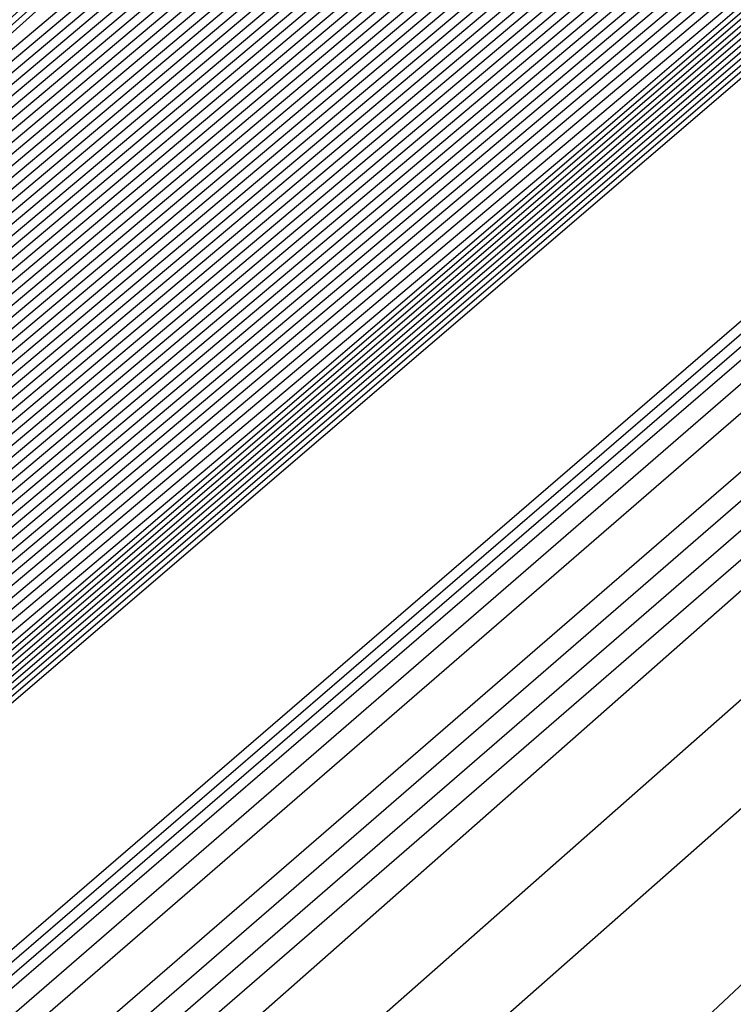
# Model space of a CAD drawing. Extents: x 3249832 to 3255657, y 13789405 to 13793316.
# Tile 694 of 1056: x 3253204.705 to 3253204.964, y 13791253.771 to 13791254.127. Entities that reach past the tile are written whole.
import ezdxf

# ---------------------------------------------------------------- set-up
doc = ezdxf.new("R2010")
doc.units = 0
doc.header["$LTSCALE"] = 100
doc.header["$MEASUREMENT"] = 0
for name, color, linetype in [('GRATIO_03231_CON', 1, 'CONTINUOUS'), ('GRATIO_0323_ICON', 1, 'CONTINUOUS'), ('TARGETS_EAST', 7, 'CONTINUOUS')]:
    doc.layers.add(name, color=color, linetype=linetype)

# ---------------------------------------------------------------- blocks, each defined once
blk = doc.blocks.new('Gratio_032316_contours')
at = {"layer": 'GRATIO_03231_CON', "color": 5, "linetype": 'Continuous', "flags": 128}
for points in [[(3253294.02117, 13791331.04278), (3253275.51252, 13791314.84857), (3253259.74641, 13791301.11971), (3253250.90118, 13791293.4869), (3253247.60749, 13791290.71421), (3253247.10911, 13791290.34906), (3253246.71171, 13791290.01217), (3253243.96878, 13791287.61762), (3253236.49572, 13791281.15281), (3253223.09361, 13791269.61112), (3253207.30623, 13791256.00981), (3253193.86302, 13791244.37213), (3253186.31196, 13791237.71784), (3253183.47503, 13791235.05279)], [(3253293.83167, 13791330.88045), (3253275.39736, 13791314.75135), (3253259.6945, 13791301.07777), (3253250.88464, 13791293.47583), (3253247.60402, 13791290.71447), (3253247.10757, 13791290.35085), (3253246.69656, 13791290.00204), (3253243.85762, 13791287.52479), (3253236.12374, 13791280.8358), (3253222.25472, 13791268.89288), (3253205.91767, 13791254.81834), (3253192.00653, 13791242.77561), (3253184.19264, 13791235.88971), (3253181.25697, 13791233.1319)], [(3253293.64218, 13791330.71812), (3253275.28219, 13791314.65413), (3253259.64258, 13791301.03582), (3253250.8681, 13791293.46475), (3253247.60055, 13791290.71473), (3253247.10604, 13791290.35265), (3253246.68141, 13791289.99191), (3253243.74646, 13791287.43197), (3253235.75176, 13791280.51879), (3253221.41583, 13791268.17464), (3253204.52912, 13791253.62687), (3253190.15004, 13791241.1791), (3253182.07332, 13791234.06158)], [(3253293.45268, 13791330.55578), (3253275.16702, 13791314.55691), (3253259.59067, 13791300.99388), (3253250.85155, 13791293.45368), (3253247.59708, 13791290.71499), (3253247.10451, 13791290.35445), (3253246.66626, 13791289.98178), (3253243.6353, 13791287.33914), (3253235.37978, 13791280.20179), (3253220.57694, 13791267.4564), (3253203.14057, 13791252.4354), (3253188.29355, 13791239.58258), (3253179.954, 13791232.23346)], [(3253308.44452, 13791343.76579), (3253293.07368, 13791330.23112), (3253274.93669, 13791314.36246), (3253259.48684, 13791300.90999), (3253250.81847, 13791293.43152), (3253247.59013, 13791290.71551), (3253247.10144, 13791290.35804), (3253246.63595, 13791289.96152), (3253243.41298, 13791287.15349), (3253234.63582, 13791279.56777), (3253218.89917, 13791266.01993), (3253200.36346, 13791250.05246), (3253184.58057, 13791236.38955), (3253175.71733, 13791228.58423), (3253172.40047, 13791225.5046), (3253171.87167, 13791224.84758), (3253171.83099, 13791224.68776), (3253171.81192, 13791224.61054), (3253171.80631, 13791224.57903), (3253171.80709, 13791224.56196), (3253171.81141, 13791224.55077), (3253171.8175, 13791224.5425)], [(3253308.192, 13791343.54795), (3253292.88418, 13791330.06879), (3253274.82152, 13791314.26524), (3253259.43492, 13791300.86805), (3253250.80192, 13791293.42045), (3253247.58666, 13791290.71576), (3253247.09991, 13791290.35984), (3253246.63023, 13791289.95949), (3253243.37731, 13791287.12548), (3253234.5186, 13791279.46953), (3253219.10173, 13791266.20888), (3253203.65505, 13791252.98282), (3253196.57706, 13791247.03615)], [(3253307.93948, 13791343.33011), (3253292.69468, 13791329.90645), (3253274.70635, 13791314.16802), (3253259.38301, 13791300.82611), (3253250.78538, 13791293.40937), (3253247.58319, 13791290.71602), (3253247.09838, 13791290.36164), (3253246.63006, 13791289.96223), (3253243.38596, 13791287.13554), (3253234.55099, 13791279.49977), (3253219.17525, 13791266.27429), (3253203.76972, 13791253.08339), (3253196.71057, 13791247.15255)], [(3253307.68696, 13791343.11228), (3253292.50518, 13791329.74412), (3253274.59119, 13791314.0708), (3253259.33109, 13791300.78416), (3253250.76884, 13791293.3983), (3253247.57972, 13791290.71628), (3253247.09685, 13791290.36343), (3253246.62988, 13791289.96496), (3253243.39462, 13791287.1456), (3253234.58339, 13791279.53), (3253219.24877, 13791266.33971), (3253203.88439, 13791253.18397), (3253196.84408, 13791247.26894)], [(3253307.18192, 13791342.67661), (3253292.12619, 13791329.41946), (3253274.36086, 13791313.87636), (3253259.22726, 13791300.70028), (3253250.73575, 13791293.37615), (3253247.57277, 13791290.7168), (3253247.09378, 13791290.36703), (3253246.62953, 13791289.97042), (3253243.41193, 13791287.16573), (3253234.64818, 13791279.59048), (3253219.39582, 13791266.47055), (3253204.11372, 13791253.38512), (3253197.11109, 13791247.50173)], [(3253306.9294, 13791342.45877), (3253291.93669, 13791329.25712), (3253274.24569, 13791313.77914), (3253259.17535, 13791300.65833), (3253250.71921, 13791293.36507), (3253247.5693, 13791290.71706), (3253247.09225, 13791290.36882), (3253246.62935, 13791289.97315), (3253243.42058, 13791287.17579), (3253234.68057, 13791279.62072), (3253219.46933, 13791266.53596), (3253204.22838, 13791253.4857), (3253197.2446, 13791247.61813)], [(3253306.67688, 13791342.24094), (3253291.74719, 13791329.09479), (3253274.13052, 13791313.68192), (3253259.12343, 13791300.61639), (3253250.70267, 13791293.354), (3253247.56583, 13791290.71731), (3253247.09072, 13791290.37062), (3253246.62918, 13791289.97588), (3253243.42924, 13791287.18585), (3253234.71297, 13791279.65096), (3253219.54285, 13791266.60138), (3253204.34305, 13791253.58627), (3253197.37811, 13791247.73453)], [(3253306.42436, 13791342.0231), (3253291.55769, 13791328.93246), (3253274.01535, 13791313.58469), (3253259.07151, 13791300.57445), (3253250.68613, 13791293.34292), (3253247.56236, 13791290.71757), (3253247.08919, 13791290.37242), (3253246.629, 13791289.97862), (3253243.43789, 13791287.19591), (3253234.74536, 13791279.68119), (3253219.61637, 13791266.6668), (3253204.45771, 13791253.68685), (3253197.51162, 13791247.85092)], [(3253305.91932, 13791341.58743), (3253291.17869, 13791328.60779), (3253273.78502, 13791313.39025), (3253258.96768, 13791300.49056), (3253250.65304, 13791293.32077), (3253247.55541, 13791290.71809), (3253247.08612, 13791290.37601), (3253246.62865, 13791289.98408), (3253243.4552, 13791287.21604), (3253234.81015, 13791279.74167), (3253219.76341, 13791266.79763), (3253204.68704, 13791253.888), (3253197.77863, 13791248.08372)], [(3253305.6668, 13791341.36959), (3253290.98919, 13791328.44546), (3253273.66985, 13791313.29303), (3253258.91577, 13791300.44861), (3253250.6365, 13791293.30969), (3253247.55194, 13791290.71835), (3253247.08459, 13791290.37781), (3253246.62848, 13791289.98681), (3253243.46386, 13791287.2261), (3253234.84255, 13791279.77191), (3253219.83693, 13791266.86305), (3253204.80171, 13791253.98858), (3253197.91214, 13791248.20012)], [(3253305.41428, 13791341.15176), (3253290.79969, 13791328.28313), (3253273.55469, 13791313.19581), (3253258.86385, 13791300.40667), (3253250.61995, 13791293.29862), (3253247.54847, 13791290.71861), (3253247.08306, 13791290.3796), (3253246.6283, 13791289.98954), (3253243.47251, 13791287.23616), (3253234.87494, 13791279.80214), (3253219.91045, 13791266.92847), (3253204.91637, 13791254.08915), (3253198.04565, 13791248.31651)], [(3253305.16176, 13791340.93392), (3253290.6102, 13791328.1208), (3253273.43952, 13791313.09859), (3253258.81194, 13791300.36473), (3253250.60341, 13791293.28754), (3253247.545, 13791290.71886), (3253247.08152, 13791290.3814), (3253246.62812, 13791289.99227), (3253243.48117, 13791287.24622), (3253234.90734, 13791279.83238), (3253219.98397, 13791266.99388), (3253205.03104, 13791254.18973), (3253198.17916, 13791248.43291)], [(3253304.65672, 13791340.49825), (3253290.2312, 13791327.79613), (3253273.20919, 13791312.90414), (3253258.70811, 13791300.28084), (3253250.57033, 13791293.26539), (3253247.53805, 13791290.71938), (3253247.07846, 13791290.385), (3253246.62777, 13791289.99774), (3253243.49848, 13791287.26634), (3253234.97213, 13791279.89286), (3253220.13101, 13791267.12472), (3253205.26037, 13791254.39088), (3253198.44617, 13791248.6657)], [(3253304.4042, 13791340.28041), (3253290.0417, 13791327.6338), (3253273.09402, 13791312.80692), (3253258.65619, 13791300.2389), (3253250.55378, 13791293.25432), (3253247.53458, 13791290.71964), (3253247.07693, 13791290.38679), (3253246.6276, 13791290.00047), (3253243.50713, 13791287.2764), (3253235.00453, 13791279.9231), (3253220.20453, 13791267.19013), (3253205.37503, 13791254.49146), (3253198.57968, 13791248.7821)], [(3253304.15168, 13791340.06258), (3253289.8522, 13791327.47147), (3253272.97886, 13791312.7097), (3253258.60428, 13791300.19695), (3253250.53724, 13791293.24324), (3253247.53111, 13791290.7199), (3253247.07539, 13791290.38859), (3253246.62742, 13791290.0032), (3253243.51579, 13791287.28647), (3253235.03692, 13791279.95333), (3253220.27805, 13791267.25555), (3253205.4897, 13791254.59203), (3253198.71319, 13791248.8985)], [(3253303.89916, 13791339.84474), (3253289.6627, 13791327.30914), (3253272.86369, 13791312.61248), (3253258.55236, 13791300.15501), (3253250.5207, 13791293.23216), (3253247.52764, 13791290.72015), (3253247.07386, 13791290.39039), (3253246.62724, 13791290.00593), (3253243.52444, 13791287.29653), (3253235.06932, 13791279.98357), (3253220.35157, 13791267.32097), (3253205.60436, 13791254.69261), (3253198.8467, 13791249.01489)], [(3253303.39412, 13791339.40907), (3253289.2837, 13791326.98447), (3253272.63335, 13791312.41804), (3253258.44853, 13791300.07112), (3253250.48761, 13791293.21001), (3253247.52069, 13791290.72067), (3253247.0708, 13791290.39398), (3253246.62689, 13791290.0114), (3253243.54175, 13791287.31665), (3253235.13411, 13791280.04405), (3253220.49861, 13791267.4518), (3253205.83369, 13791254.89376), (3253199.11371, 13791249.24769)], [(3253303.1416, 13791339.19123), (3253289.09421, 13791326.82214), (3253272.51819, 13791312.32081), (3253258.39661, 13791300.02918), (3253250.47107, 13791293.19894), (3253247.51722, 13791290.72093), (3253247.06927, 13791290.39578), (3253246.62672, 13791290.01413), (3253243.55041, 13791287.32671), (3253235.1665, 13791280.07429), (3253220.57213, 13791267.51722), (3253205.94836, 13791254.99434), (3253199.24722, 13791249.36409)], [(3253302.88908, 13791338.9734), (3253288.90471, 13791326.65981), (3253272.40302, 13791312.22359), (3253258.3447, 13791299.98724), (3253250.45453, 13791293.18786), (3253247.51375, 13791290.72119), (3253247.06773, 13791290.39757), (3253246.62654, 13791290.01686), (3253243.55907, 13791287.33677), (3253235.1989, 13791280.10452), (3253220.64565, 13791267.58263), (3253206.06302, 13791255.09491), (3253199.38073, 13791249.48048)], [(3253302.63656, 13791338.75556), (3253288.71521, 13791326.49747), (3253272.28786, 13791312.12637), (3253258.29278, 13791299.94529), (3253250.43798, 13791293.17679), (3253247.51028, 13791290.72145), (3253247.0662, 13791290.39937), (3253246.62637, 13791290.01959), (3253243.56772, 13791287.34683), (3253235.23129, 13791280.13476), (3253220.71917, 13791267.64805), (3253206.17769, 13791255.19549), (3253199.51423, 13791249.59688)], [(3253302.13153, 13791338.31989), (3253288.33621, 13791326.17281), (3253272.05752, 13791311.93193), (3253258.18895, 13791299.8614), (3253250.4049, 13791293.15464), (3253247.50334, 13791290.72196), (3253247.06314, 13791290.40297), (3253246.62601, 13791290.02505), (3253243.58503, 13791287.36696), (3253235.29608, 13791280.19524), (3253220.86621, 13791267.77889), (3253206.40702, 13791255.39664), (3253199.78125, 13791249.82967)], [(3253301.879, 13791338.10206), (3253288.14671, 13791326.01048), (3253271.94236, 13791311.83471), (3253258.13704, 13791299.81946), (3253250.38836, 13791293.14356), (3253247.49986, 13791290.72222), (3253247.0616, 13791290.40476), (3253246.62584, 13791290.02779), (3253243.59369, 13791287.37702), (3253235.32848, 13791280.22547), (3253220.93973, 13791267.8443), (3253206.52168, 13791255.49722), (3253199.91476, 13791249.94607)], [(3253301.62648, 13791337.88422), (3253287.95721, 13791325.84815), (3253271.82719, 13791311.73748), (3253258.08512, 13791299.77752), (3253250.37181, 13791293.13248), (3253247.49639, 13791290.72248), (3253247.06007, 13791290.40656), (3253246.62566, 13791290.03052), (3253243.60234, 13791287.38708), (3253235.36087, 13791280.25571), (3253221.01325, 13791267.90972), (3253206.63635, 13791255.59779), (3253200.04827, 13791250.06247)], [(3253301.37397, 13791337.66638), (3253287.76771, 13791325.68581), (3253271.71202, 13791311.64027), (3253258.03321, 13791299.73557), (3253250.35527, 13791293.12141), (3253247.49292, 13791290.72274), (3253247.05854, 13791290.40836), (3253246.62549, 13791290.03325), (3253243.611, 13791287.39714), (3253235.39327, 13791280.28595), (3253221.08677, 13791267.97514), (3253206.75101, 13791255.69837), (3253200.18178, 13791250.17887)], [(3253300.86893, 13791337.23071), (3253287.38872, 13791325.36115), (3253271.48169, 13791311.44582), (3253257.92938, 13791299.65169), (3253250.32219, 13791293.09926), (3253247.48598, 13791290.72325), (3253247.05547, 13791290.41195), (3253246.62514, 13791290.03871), (3253243.62831, 13791287.41727), (3253235.45806, 13791280.34643), (3253221.23381, 13791268.10597), (3253206.98034, 13791255.89952), (3253200.44879, 13791250.41166)], [(3253300.61641, 13791337.01288), (3253287.19922, 13791325.19882), (3253271.36652, 13791311.3486), (3253257.87746, 13791299.60974), (3253250.30564, 13791293.08818), (3253247.4825, 13791290.72351), (3253247.05394, 13791290.41375), (3253246.62496, 13791290.04144), (3253243.63696, 13791287.42733), (3253235.49045, 13791280.37666), (3253221.30733, 13791268.17139), (3253207.09501, 13791256.0001), (3253200.5823, 13791250.52806)], [(3253300.36389, 13791336.79504), (3253287.00972, 13791325.03648), (3253271.25136, 13791311.25138), (3253257.82555, 13791299.5678), (3253250.2891, 13791293.07711), (3253247.47903, 13791290.72377), (3253247.05241, 13791290.41554), (3253246.62478, 13791290.04418), (3253243.64562, 13791287.43739), (3253235.52285, 13791280.4069), (3253221.38085, 13791268.2368), (3253207.20967, 13791256.10068), (3253200.71581, 13791250.64445)], [(3253300.11137, 13791336.57721), (3253286.82022, 13791324.87415), (3253271.13619, 13791311.15416), (3253257.77363, 13791299.52586), (3253250.27256, 13791293.06603), (3253247.47556, 13791290.72403), (3253247.05088, 13791290.41734), (3253246.62461, 13791290.04691), (3253243.65427, 13791287.44745), (3253235.55525, 13791280.43714), (3253221.45437, 13791268.30222), (3253207.32434, 13791256.20125), (3253200.84931, 13791250.76085)], [(3253299.60633, 13791336.14153), (3253286.44122, 13791324.54949), (3253270.90586, 13791310.95971), (3253257.6698, 13791299.44197), (3253250.23947, 13791293.04388), (3253247.46862, 13791290.72454), (3253247.04781, 13791290.42093), (3253246.62426, 13791290.05237), (3253243.67158, 13791287.46757), (3253235.62004, 13791280.49761), (3253221.60141, 13791268.43306), (3253207.55367, 13791256.4024), (3253201.11633, 13791250.99364)], [(3253299.35381, 13791335.9237), (3253286.25172, 13791324.38716), (3253270.79069, 13791310.86249), (3253257.61789, 13791299.40003), (3253250.22293, 13791293.0328), (3253247.46514, 13791290.7248), (3253247.04628, 13791290.42273), (3253246.62408, 13791290.0551), (3253243.68024, 13791287.47763), (3253235.65243, 13791280.52785), (3253221.67493, 13791268.49847), (3253207.66834, 13791256.50298), (3253201.24984, 13791251.11004)], [(3253299.10129, 13791335.70586), (3253286.06223, 13791324.22482), (3253270.67552, 13791310.76527), (3253257.56597, 13791299.35808), (3253250.20639, 13791293.02173), (3253247.46167, 13791290.72506), (3253247.04475, 13791290.42453), (3253246.62391, 13791290.05783), (3253243.68889, 13791287.4877), (3253235.68483, 13791280.55809), (3253221.74845, 13791268.56389), (3253207.783, 13791256.60355), (3253201.38335, 13791251.22644)], [(3253298.84877, 13791335.48803), (3253285.87273, 13791324.06249), (3253270.56035, 13791310.66805), (3253257.51405, 13791299.31614), (3253250.18984, 13791293.01065), (3253247.4582, 13791290.72532), (3253247.04322, 13791290.42633), (3253246.62373, 13791290.06056), (3253243.69755, 13791287.49776), (3253235.71722, 13791280.58833), (3253221.82197, 13791268.62931), (3253207.89767, 13791256.70413), (3253201.51686, 13791251.34284)], [(3253298.34373, 13791335.05235), (3253285.49373, 13791323.73782), (3253270.33006, 13791310.47357), (3253257.41034, 13791299.23211), (3253250.15702, 13791292.9882), (3253247.45165, 13791290.72536), (3253247.04061, 13791290.42937), (3253246.62378, 13791290.06555), (3253243.71512, 13791287.51757), (3253235.78213, 13791280.64867), (3253221.96904, 13791268.7601), (3253208.127, 13791256.90528), (3253201.78387, 13791251.57563)], [(3253298.09121, 13791334.83452), (3253285.30424, 13791323.57548), (3253270.21493, 13791310.37629), (3253257.35856, 13791299.19), (3253250.14077, 13791292.97675), (3253247.44864, 13791290.72505), (3253247.03961, 13791290.4305), (3253246.62406, 13791290.06771), (3253243.72406, 13791287.52727), (3253235.81466, 13791280.67874), (3253222.0426, 13791268.82547), (3253208.24167, 13791257.00585), (3253201.91738, 13791251.69203)], [(3253297.83869, 13791334.61668), (3253285.11475, 13791323.41314), (3253270.09981, 13791310.27902), (3253257.30679, 13791299.14788), (3253250.12455, 13791292.96527), (3253247.44567, 13791290.72468), (3253247.03867, 13791290.43158), (3253246.62439, 13791290.06982), (3253243.73305, 13791287.53693), (3253235.8472, 13791280.70879), (3253222.11616, 13791268.89083), (3253208.35634, 13791257.10642), (3253202.05089, 13791251.80842)], [(3253222.18973, 13791268.9562), (3253208.47101, 13791257.20698), (3253202.18439, 13791251.92482), (3253202.18439, 13791251.92482), (3253208.30778, 13791257.39414), (3253221.8874, 13791269.30278)], [(3253222.33685, 13791269.08692), (3253208.70035, 13791257.40813), (3253202.45141, 13791252.15761), (3253202.45141, 13791252.15761), (3253208.5381, 13791257.59416), (3253222.03635, 13791269.43142)], [(3253222.41042, 13791269.15229), (3253208.81502, 13791257.50869), (3253202.58492, 13791252.27401), (3253202.58492, 13791252.27401), (3253208.65326, 13791257.69417), (3253222.11082, 13791269.49575)], [(3253222.48398, 13791269.21765), (3253208.92969, 13791257.60926), (3253202.71843, 13791252.39041), (3253202.71843, 13791252.39041), (3253208.76842, 13791257.79418), (3253222.18529, 13791269.56007)], [(3253222.55754, 13791269.28301), (3253209.04436, 13791257.70983), (3253202.85194, 13791252.50681), (3253202.85193, 13791252.50681), (3253208.88358, 13791257.89419), (3253222.25977, 13791269.62439)], [(3253222.70467, 13791269.41374), (3253209.2737, 13791257.91097), (3253203.11895, 13791252.7396), (3253203.11895, 13791252.7396), (3253209.1139, 13791258.0942), (3253222.40871, 13791269.75304)], [(3253222.77823, 13791269.4791), (3253209.38837, 13791258.01154), (3253203.25246, 13791252.856), (3253203.25246, 13791252.856), (3253209.22906, 13791258.19421), (3253222.48319, 13791269.81736)], [(3253222.8518, 13791269.54447), (3253209.50304, 13791258.11211), (3253203.38597, 13791252.97239), (3253203.38597, 13791252.97239), (3253209.34422, 13791258.29422), (3253222.55766, 13791269.88168)], [(3253222.92536, 13791269.60983), (3253209.61771, 13791258.21268), (3253203.51947, 13791253.08879), (3253203.51947, 13791253.08879), (3253209.45938, 13791258.39423), (3253222.63214, 13791269.946)], [(3253294.55593, 13791331.78482), (3253282.65133, 13791321.30274), (3253268.6032, 13791309.01445), (3253256.6338, 13791298.60027), (3253249.91373, 13791292.81609), (3253247.40711, 13791290.71997), (3253247.02638, 13791290.44557), (3253246.62867, 13791290.09727), (3253243.8498, 13791287.66252), (3253236.27025, 13791281.09954), (3253223.07249, 13791269.74056), (3253209.84706, 13791258.41382), (3253203.78649, 13791253.32159), (3253203.78649, 13791253.32159), (3253209.68971, 13791258.59423), (3253222.78114, 13791270.07458), (3253235.89161, 13791281.53353), (3253243.79641, 13791288.43297), (3253249.04881, 13791292.99861), (3253256.14655, 13791299.14707), (3253268.13516, 13791309.52901), (3253282.25127, 13791321.73092), (3253294.2793, 13791332.07331)], [(3253294.30341, 13791331.56698), (3253282.46184, 13791321.1404), (3253268.48808, 13791308.91717), (3253256.58203, 13791298.55815), (3253249.89752, 13791292.80461), (3253247.40414, 13791290.71961), (3253247.02543, 13791290.44664), (3253246.629, 13791290.09938), (3253243.85878, 13791287.67218), (3253236.30279, 13791281.1296), (3253223.14605, 13791269.80592), (3253209.96173, 13791258.51439), (3253203.92, 13791253.43798), (3253203.92, 13791253.43798), (3253209.80487, 13791258.69424), (3253222.85565, 13791270.13885), (3253235.92547, 13791281.56208), (3253243.80512, 13791288.43921), (3253249.03601, 13791292.98573), (3253256.09723, 13791299.1022), (3253268.02248, 13791309.42905), (3253282.06389, 13791321.56632), (3253294.02824, 13791331.85395)], [(3253294.05089, 13791331.34915), (3253282.27235, 13791320.97806), (3253268.37296, 13791308.8199), (3253256.53026, 13791298.51602), (3253249.8813, 13791292.79314), (3253247.40117, 13791290.71925), (3253247.02448, 13791290.44772), (3253246.62933, 13791290.10149), (3253243.86776, 13791287.68184), (3253236.33533, 13791281.15966), (3253223.21961, 13791269.87129), (3253210.0764, 13791258.61496), (3253204.05351, 13791253.55438), (3253204.05351, 13791253.55438), (3253209.92004, 13791258.79424), (3253222.93017, 13791270.20313), (3253235.95934, 13791281.59062), (3253243.81382, 13791288.44544), (3253249.02321, 13791292.97286), (3253256.04791, 13791299.05733), (3253267.90979, 13791309.32909), (3253281.87651, 13791321.40172), (3253293.77719, 13791331.63458)], [(3253293.79837, 13791331.13131), (3253282.08285, 13791320.81572), (3253268.25784, 13791308.72262), (3253256.47849, 13791298.4739), (3253249.86508, 13791292.78166), (3253247.39821, 13791290.71889), (3253247.02354, 13791290.4488), (3253246.62966, 13791290.1036), (3253243.87675, 13791287.6915), (3253236.36787, 13791281.18972), (3253223.29318, 13791269.93665), (3253210.19107, 13791258.71553), (3253204.18702, 13791253.67078), (3253204.18701, 13791253.67078), (3253210.0352, 13791258.89424), (3253223.00468, 13791270.26741), (3253235.9932, 13791281.61917), (3253243.82253, 13791288.45167), (3253249.01041, 13791292.95999), (3253255.9986, 13791299.01245), (3253267.79711, 13791309.22914), (3253281.68913, 13791321.23712), (3253293.52613, 13791331.41522)], [(3253281.70387, 13791320.49104), (3253268.02759, 13791308.52807), (3253256.37495, 13791298.38965), (3253249.83265, 13791292.75871), (3253247.39227, 13791290.71816), (3253247.02165, 13791290.45095), (3253246.63032, 13791290.10782), (3253243.89471, 13791287.71083), (3253236.43295, 13791281.24983), (3253223.4403, 13791270.06738), (3253210.42041, 13791258.91666), (3253204.45403, 13791253.90357), (3253204.45403, 13791253.90357), (3253210.2655, 13791259.09429), (3253223.15342, 13791270.39627), (3253236.05998, 13791281.67732), (3253243.49467, 13791288.16911), (3253246.23629, 13791290.55891), (3253246.63094, 13791290.89792), (3253246.97688, 13791291.19282), (3253249.38096, 13791293.27243), (3253255.90221, 13791298.92109), (3253267.57241, 13791309.02875), (3253281.31446, 13791320.90786)], [(3253281.51437, 13791320.3287), (3253267.91246, 13791308.4308), (3253256.32319, 13791298.34753), (3253249.81643, 13791292.74723), (3253247.38931, 13791290.7178), (3253247.0207, 13791290.45203), (3253246.63065, 13791290.10993), (3253243.90369, 13791287.72049), (3253236.4655, 13791281.27989), (3253223.51387, 13791270.13274), (3253210.53508, 13791259.01723), (3253204.58754, 13791254.01997), (3253204.58754, 13791254.01997), (3253210.38066, 13791259.1943), (3253223.22789, 13791270.4606), (3253236.0937, 13791281.70603), (3253243.50493, 13791288.17732), (3253246.23793, 13791290.55953), (3253246.63143, 13791290.89735), (3253246.97568, 13791291.19044), (3253249.36691, 13791293.25849), (3253255.85289, 13791298.87622), (3253267.45972, 13791308.92879), (3253281.12708, 13791320.74326)]]:
    blk.add_lwpolyline(points, dxfattribs=at)
at = {"layer": 'GRATIO_03231_CON', "color": 1, "linetype": 'Continuous', "flags": 128}
for points in [[(3253305.67252, 13791341.15943), (3253291.44112, 13791328.73289), (3253274.09304, 13791313.59512), (3253259.13586, 13791300.57928), (3253250.7226, 13791293.32407), (3253247.58798, 13791290.69058), (3253247.11217, 13791290.34546), (3253246.74202, 13791290.03243), (3253244.1911, 13791287.80327), (3253237.23968, 13791281.78682), (3253224.77139, 13791271.04759), (3253210.08333, 13791258.39275), (3253197.57601, 13791247.56516)], [(3253301.48161, 13791337.48281), (3253288.76214, 13791326.38505), (3253272.61894, 13791312.30302), (3253258.50087, 13791300.02092), (3253250.53561, 13791293.15728), (3253247.56601, 13791290.66808), (3253247.1137, 13791290.34367), (3253246.75717, 13791290.04256), (3253244.30226, 13791287.8961), (3253237.61166, 13791282.10383), (3253225.61027, 13791271.76582), (3253211.47189, 13791259.58422), (3253199.4325, 13791249.16167)], [(3253297.2907, 13791333.80618), (3253286.08317, 13791324.03722), (3253271.14483, 13791311.01092), (3253257.86588, 13791299.46255), (3253250.34863, 13791292.99048), (3253247.54404, 13791290.64559), (3253247.11524, 13791290.34187), (3253246.77232, 13791290.05269), (3253244.41342, 13791287.98892), (3253237.98364, 13791282.42084), (3253226.44916, 13791272.48406), (3253212.86044, 13791260.77569), (3253201.28899, 13791250.75819)], [(3253283.4042, 13791321.68939), (3253269.67074, 13791309.71882), (3253257.23089, 13791298.90419), (3253250.16164, 13791292.82369), (3253247.52207, 13791290.6231), (3253247.11677, 13791290.34007), (3253246.78748, 13791290.06281), (3253244.52458, 13791288.08175), (3253238.35562, 13791282.73785), (3253227.28805, 13791273.2023), (3253214.24899, 13791261.96716), (3253203.14548, 13791252.3547), (3253196.90856, 13791246.85849)], [(3253284.71798, 13791322.7763), (3253278.04625, 13791316.99372), (3253266.72253, 13791307.13463), (3253255.9609, 13791297.78746), (3253249.78767, 13791292.4901), (3253247.47813, 13791290.57812), (3253247.11983, 13791290.33648), (3253246.81778, 13791290.08307), (3253244.7469, 13791288.2674), (3253239.09958, 13791283.37186), (3253228.96583, 13791274.63877), (3253217.0261, 13791264.3501), (3253206.85846, 13791255.54773), (3253201.14719, 13791250.51475)], [(3253265.24844, 13791305.84253), (3253255.32591, 13791297.2291), (3253249.60069, 13791292.32331), (3253247.45616, 13791290.55562), (3253247.12136, 13791290.33468), (3253246.83293, 13791290.0932), (3253244.85806, 13791288.36023), (3253239.47156, 13791283.68887), (3253229.80472, 13791275.35701), (3253218.41465, 13791265.54157), (3253208.71495, 13791257.14425), (3253203.26651, 13791252.34288), (3253201.21954, 13791250.41992)], [(3253219.80321, 13791266.73304), (3253210.57144, 13791258.74076), (3253205.38583, 13791254.17101), (3253203.4376, 13791252.34081), (3253203.10639, 13791251.87832), (3253203.04337, 13791251.64335), (3253202.98577, 13791251.42247), (3253202.94238, 13791251.23391), (3253203.08126, 13791251.23357), (3253204.20773, 13791252.12802), (3253207.28638, 13791254.76146), (3253212.79514, 13791259.54974), (3253219.26508, 13791265.19521)]]:
    blk.add_lwpolyline(points, dxfattribs=at)
at = {"layer": 'GRATIO_0323_ICON', "color": 7, "linetype": 'Continuous', "flags": 128}
for points in [[(3253293.26318, 13791330.39345), (3253275.05185, 13791314.45969), (3253259.53875, 13791300.95194), (3253250.83501, 13791293.4426), (3253247.59361, 13791290.71525), (3253247.10298, 13791290.35624), (3253246.6511, 13791289.97165), (3253243.52414, 13791287.24631), (3253235.0078, 13791279.88478), (3253219.73806, 13791266.73817), (3253201.75202, 13791251.24392), (3253186.43706, 13791237.98607), (3253177.83468, 13791230.40533)], [(3253307.43444, 13791342.89444), (3253292.31568, 13791329.58179), (3253274.47602, 13791313.97358), (3253259.27918, 13791300.74222), (3253250.7523, 13791293.38722), (3253247.57625, 13791290.71654), (3253247.09531, 13791290.36523), (3253246.62971, 13791289.96769), (3253243.40327, 13791287.15567), (3253234.61578, 13791279.56024), (3253219.3223, 13791266.40513), (3253203.99905, 13791253.28454), (3253196.97759, 13791247.38534)], [(3253306.17184, 13791341.80526), (3253291.36819, 13791328.77013), (3253273.90019, 13791313.48747), (3253259.0196, 13791300.5325), (3253250.66958, 13791293.33184), (3253247.55889, 13791290.71783), (3253247.08765, 13791290.37421), (3253246.62883, 13791289.98135), (3253243.44655, 13791287.20597), (3253234.77776, 13791279.71143), (3253219.68989, 13791266.73221), (3253204.57238, 13791253.78743), (3253197.64512, 13791247.96732)], [(3253304.90924, 13791340.71608), (3253290.4207, 13791327.95847), (3253273.32436, 13791313.00136), (3253258.76002, 13791300.32278), (3253250.58687, 13791293.27647), (3253247.54153, 13791290.71912), (3253247.07999, 13791290.3832), (3253246.62795, 13791289.99501), (3253243.48982, 13791287.25628), (3253234.93973, 13791279.86262), (3253220.05749, 13791267.0593), (3253205.1457, 13791254.2903), (3253198.31267, 13791248.54931)], [(3253303.64664, 13791339.62691), (3253289.4732, 13791327.1468), (3253272.74852, 13791312.51526), (3253258.50045, 13791300.11307), (3253250.50416, 13791293.22109), (3253247.52417, 13791290.72041), (3253247.07233, 13791290.39218), (3253246.62707, 13791290.00866), (3253243.5331, 13791287.30659), (3253235.10171, 13791280.01381), (3253220.42509, 13791267.38638), (3253205.71903, 13791254.79319), (3253198.9802, 13791249.13129)], [(3253302.38404, 13791338.53773), (3253288.52571, 13791326.33514), (3253272.17269, 13791312.02915), (3253258.24087, 13791299.90335), (3253250.42144, 13791293.16571), (3253247.50681, 13791290.7217), (3253247.06467, 13791290.40117), (3253246.62619, 13791290.02232), (3253243.57638, 13791287.3569), (3253235.26369, 13791280.165), (3253220.79269, 13791267.71347), (3253206.29235, 13791255.29606), (3253199.64775, 13791249.71328)], [(3253301.12145, 13791337.44855), (3253287.57822, 13791325.52348), (3253271.59685, 13791311.54304), (3253257.98129, 13791299.69363), (3253250.33873, 13791293.11033), (3253247.48945, 13791290.723), (3253247.05701, 13791290.41015), (3253246.62531, 13791290.03598), (3253243.61965, 13791287.4072), (3253235.42566, 13791280.31619), (3253221.16029, 13791268.04055), (3253206.86568, 13791255.79895), (3253200.31528, 13791250.29526)], [(3253299.85885, 13791336.35937), (3253286.63072, 13791324.71182), (3253271.02102, 13791311.05694), (3253257.72172, 13791299.48391), (3253250.25601, 13791293.05496), (3253247.47209, 13791290.72429), (3253247.04935, 13791290.41914), (3253246.62443, 13791290.04964), (3253243.66293, 13791287.45751), (3253235.58764, 13791280.46738), (3253221.52789, 13791268.36764), (3253207.439, 13791256.30182), (3253200.98282, 13791250.87725)], [(3253298.59625, 13791335.27019), (3253285.68323, 13791323.90016), (3253270.44519, 13791310.57083), (3253257.46214, 13791299.2742), (3253250.1733, 13791292.99958), (3253247.45473, 13791290.72558), (3253247.04168, 13791290.42812), (3253246.62355, 13791290.0633), (3253243.7062, 13791287.50782), (3253235.74962, 13791280.61857), (3253221.89549, 13791268.69472), (3253208.01233, 13791256.80471), (3253201.65036, 13791251.45923)], [(3253222.26329, 13791269.02156), (3253208.58568, 13791257.30755), (3253202.3179, 13791252.04122), (3253202.3179, 13791252.04122), (3253208.42294, 13791257.49415), (3253221.96187, 13791269.36711)], [(3253222.63111, 13791269.34838), (3253209.15903, 13791257.8104), (3253202.98544, 13791252.6232), (3253202.98544, 13791252.6232), (3253208.99874, 13791257.99419), (3253222.33424, 13791269.68871)], [(3253294.80845, 13791332.00265), (3253282.84083, 13791321.46507), (3253268.71833, 13791309.11172), (3253256.68557, 13791298.6424), (3253249.92995, 13791292.82756), (3253247.41007, 13791290.72034), (3253247.02732, 13791290.44449), (3253246.62834, 13791290.09516), (3253243.84082, 13791287.65286), (3253236.2377, 13791281.06949), (3253222.99892, 13791269.67519), (3253209.73238, 13791258.31325), (3253203.65298, 13791253.20519), (3253203.65298, 13791253.20519), (3253209.57454, 13791258.49423), (3253222.70663, 13791270.0103), (3253235.85774, 13791281.50498), (3253243.7877, 13791288.42674), (3253249.0616, 13791293.01148), (3253256.19586, 13791299.19195), (3253268.24784, 13791309.62896), (3253282.43865, 13791321.89552), (3253294.53035, 13791332.29267)], [(3253281.89336, 13791320.65338), (3253268.14271, 13791308.62535), (3253256.42672, 13791298.43178), (3253249.84887, 13791292.77018), (3253247.39524, 13791290.71852), (3253247.02259, 13791290.44987), (3253246.62999, 13791290.10571), (3253243.88573, 13791287.70117), (3253236.40041, 13791281.21978), (3253223.36674, 13791270.00201), (3253210.30574, 13791258.8161), (3253204.32052, 13791253.78717), (3253204.32052, 13791253.78717), (3253210.15034, 13791258.99428), (3253223.07895, 13791270.33195), (3253236.02626, 13791281.64861), (3253243.48442, 13791288.1609), (3253246.23466, 13791290.5583), (3253246.63045, 13791290.89848), (3253246.97808, 13791291.1952), (3253249.39501, 13791293.28637), (3253255.95153, 13791298.96595), (3253267.68509, 13791309.1287), (3253281.50184, 13791321.07246)], [(3253288.90889, 13791326.45292), (3253280.72523, 13791319.34155), (3253268.19664, 13791308.42673), (3253256.59589, 13791298.34582), (3253249.97466, 13791292.6569), (3253247.5001, 13791290.60061), (3253247.1183, 13791290.33828), (3253246.80263, 13791290.07294), (3253244.63574, 13791288.17457), (3253238.7276, 13791283.05485), (3253228.12694, 13791273.92054), (3253215.63755, 13791263.15863), (3253205.00197, 13791253.95122), (3253199.02788, 13791248.68662)]]:
    blk.add_lwpolyline(points, dxfattribs=at)

msp = doc.modelspace()

# ---------------------------------------------------------------- block references
at = {"layer": 'TARGETS_EAST'}
msp.add_blockref('Gratio_032316_contours', (0, 0), dxfattribs=at)

doc.saveas('drawing.dxf')
